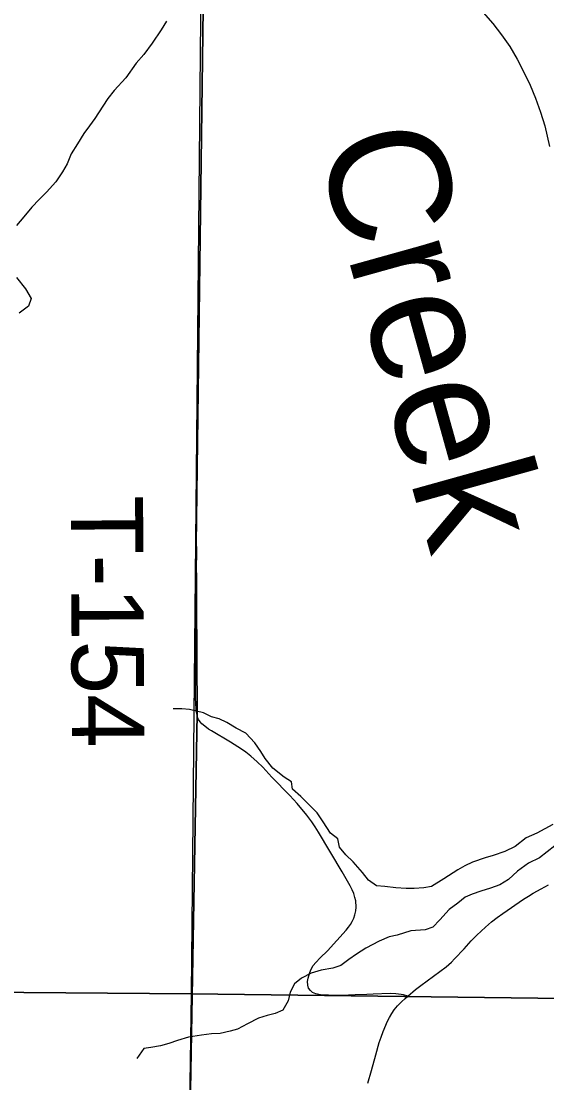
# Model space of a CAD drawing. Extents: x 0 to 34, y 0 to 22.
# Drawn here: x 16.323 to 16.736, y 15.839 to 16.673 of the extents above; entities that cross this region are included whole.
import ezdxf

# ---------------------------------------------------------------- set-up
doc = ezdxf.new("R2010")
doc.units = 0
for name, color, linetype in [('GM_X_Corporation', 7, 'Continuous'), ('GM_X_County_Road', 7, 'Continuous'), ('GM_X_Major_River_Text', 7, 'Continuous'), ('GM_X_Minor_River', 7, 'Continuous'), ('GM_X_Rail_Line', 7, 'Continuous'), ('GM_X_Township_Road', 7, 'Continuous'), ('GM_X_Township_Road_Text', 7, 'Continuous')]:
    doc.layers.add(name, color=color, linetype=linetype)

msp = doc.modelspace()

# ---------------------------------------------------------------- linework, layer by layer
at = {"layer": 'GM_X_Corporation'}
msp.add_lwpolyline([(16.44192, 14.8642), (16.44975, 15.46263), (16.45161, 15.59641), (16.46108, 16.1288), (16.46029, 16.26174), (16.46891, 16.92454), (16.47027, 17.00356), (16.4704, 17.01044), (16.48069, 17.41608), (15.88436, 17.42688), (15.84263, 17.42782), (14.75606, 17.4645), (14.72599, 17.4654), (14.09544, 17.48114), (13.27416, 17.49656)], dxfattribs=at)
for points in [[(15.48158, 16.92817), (16.46598, 16.92141), (16.45629, 15.90843), (15.46915, 15.91633)], [(16.42143, 13.6), (17.4, 13.6), (17.4, 16.91301), (16.55155, 16.92431), (16.46891, 16.92454), (16.46029, 16.26174), (16.46108, 16.1288), (16.45161, 15.59641), (16.44975, 15.46263), (16.44192, 14.8642), (16.438, 14.59078), (16.43392, 14.38059), (16.42123, 13.66087)], [(17.4, 15.89665), (17.4, 16.91338), (16.46597, 16.92627), (16.46598, 16.92141), (16.45629, 15.90843)], [(15.46915, 15.91633), (16.45629, 15.90843), (16.44101, 14.88556), (15.44755, 14.90852)], [(17.4, 14.8906), (17.4, 15.89665), (16.45629, 15.90843), (16.44101, 14.88556)]]:
    msp.add_lwpolyline(points, close=True, dxfattribs=at)
at = {"layer": 'GM_X_County_Road'}
msp.add_lwpolyline([(16.59516, 15.83832), (16.59802, 15.84836), (16.60154, 15.86069), (16.60427, 15.87018), (16.6056, 15.87435), (16.60729, 15.87898), (16.61076, 15.88708), (16.61226, 15.89006), (16.6141, 15.89317), (16.61603, 15.89591), (16.61867, 15.89912), (16.62163, 15.90223), (16.62455, 15.905), (16.62657, 15.90681), (16.63274, 15.91189), (16.63705, 15.91518), (16.65683, 15.92984), (16.66093, 15.93337), (16.66349, 15.93598), (16.67092, 15.94403), (16.6765, 15.95015), (16.68099, 15.95478), (16.68773, 15.96108), (16.69249, 15.96507), (16.697, 15.96855), (16.70137, 15.97175), (16.71778, 15.98309), (16.72151, 15.98545), (16.72541, 15.98773), (16.73158, 15.99118), (16.73726, 15.99418)], dxfattribs=at)
at = {"layer": 'GM_X_Minor_River'}
for points in [[(16.43676, 16.67339), (16.4327, 16.66648), (16.42568, 16.6561), (16.41901, 16.64725), (16.41306, 16.64031), (16.40492, 16.62877), (16.39561, 16.61874), (16.39079, 16.61257), (16.38672, 16.60642), (16.38044, 16.59682), (16.37637, 16.59105), (16.37193, 16.58489), (16.36676, 16.57683), (16.36196, 16.56915), (16.35869, 16.56112), (16.355, 16.55497), (16.34983, 16.54691), (16.34239, 16.5388), (16.33681, 16.533), (16.33084, 16.5272), (16.32453, 16.5195), (16.31896, 16.51256)], [(16.31889, 16.47191), (16.32587, 16.46292), (16.33054, 16.4554), (16.32837, 16.44929), (16.32088, 16.44384)], [(16.74084, 16.04156), (16.72806, 16.03489), (16.71978, 16.03132), (16.71119, 16.02434), (16.70292, 16.0204), (16.69387, 16.0172), (16.68746, 16.01557), (16.67766, 16.01198), (16.67164, 16.00922), (16.66601, 16.00608), (16.65514, 15.99906), (16.64539, 15.99281), (16.63934, 15.99195), (16.63177, 15.99143), (16.62533, 15.99132), (16.61736, 15.99195), (16.60862, 15.99294), (16.60217, 15.99358), (16.59565, 15.99803), (16.591, 16.00403), (16.58366, 16.01226), (16.57788, 16.01786), (16.57285, 16.02385), (16.57161, 16.03029), (16.56585, 16.03475), (16.56001, 16.04377), (16.55534, 16.0509), (16.54956, 16.0565), (16.54262, 16.0636), (16.53607, 16.06957), (16.53522, 16.07525), (16.52947, 16.07895), (16.52063, 16.08601), (16.51444, 16.0935), (16.51094, 16.09914), (16.50627, 16.1059), (16.49932, 16.11338), (16.49167, 16.11743), (16.4844, 16.12186), (16.47828, 16.12479), (16.4722, 16.12621), (16.46608, 16.12952), (16.45504, 16.13199), (16.44897, 16.13264), (16.44215, 16.13253)], [(16.74226, 16.02487), (16.73029, 16.01555), (16.72164, 16.01122), (16.71303, 16.00499), (16.70594, 15.99841), (16.69919, 15.99412), (16.69165, 15.99171), (16.68411, 15.9893), (16.67733, 15.9869), (16.67168, 15.98452), (16.66608, 15.97987), (16.65934, 15.97481), (16.6519, 15.96671), (16.64631, 15.96091), (16.64028, 15.95891), (16.62893, 15.95795), (16.61837, 15.95473), (16.61195, 15.95348), (16.60405, 15.94992), (16.59353, 15.94442), (16.58641, 15.93974), (16.58041, 15.93546), (16.57405, 15.93079), (16.56764, 15.92878), (16.55857, 15.9271), (16.55065, 15.92469), (16.54314, 15.92076), (16.53753, 15.91648), (16.53423, 15.90997), (16.53245, 15.9031), (16.5284, 15.89581), (16.52238, 15.89305), (16.51597, 15.89142), (16.50918, 15.8894), (16.50053, 15.88507), (16.49265, 15.88076), (16.48699, 15.87914), (16.47906, 15.87748), (16.47225, 15.87699), (16.4643, 15.87609), (16.4541, 15.87439), (16.44542, 15.87196), (16.43864, 15.86957), (16.43223, 15.86756), (16.42467, 15.86628), (16.419, 15.86543), (16.41344, 15.85773)]]:
    msp.add_lwpolyline(points, dxfattribs=at)
at = {"layer": 'GM_X_Rail_Line'}
msp.add_lwpolyline([(16.68605, 16.68024), (16.69346, 16.6716), (16.7004, 16.66265), (16.70688, 16.65339), (16.71275, 16.64351), (16.71831, 16.6327), (16.72294, 16.62313), (16.7271, 16.61279), (16.73096, 16.60183), (16.73436, 16.59103), (16.73822, 16.57482)], dxfattribs=at)
at = {"layer": 'GM_X_Township_Road'}
for points in [[(16.46133, 16.12604), (16.46042, 16.13037), (16.46017, 16.1325), (16.45973, 16.14107), (16.45988, 16.16462), (16.46008, 16.17395), (16.46028, 16.18387), (16.46042, 16.21046), (16.46036, 16.21789), (16.46057, 16.23861), (16.4608, 16.26021)], [(16.62657, 15.90681), (16.62334, 15.90768), (16.6215, 15.90802), (16.61719, 15.90851), (16.61288, 15.90871), (16.59944, 15.90825), (16.59433, 15.90805), (16.58529, 15.90763), (16.57474, 15.90728), (16.56437, 15.90741), (16.558, 15.90773), (16.5542, 15.90847), (16.55178, 15.90967), (16.55005, 15.91111), (16.54857, 15.91298), (16.54801, 15.91529), (16.54788, 15.9183), (16.54826, 15.92086), (16.54957, 15.92536), (16.5507, 15.92804), (16.55232, 15.9308), (16.55445, 15.93323), (16.55782, 15.93692), (16.56358, 15.94243), (16.5783, 15.95858), (16.58011, 15.96091), (16.5816, 15.96305), (16.58299, 15.96546), (16.58419, 15.96814), (16.58507, 15.97077), (16.58575, 15.9739), (16.58602, 15.97675), (16.58569, 15.98159), (16.58513, 15.98427), (16.5841, 15.98752), (16.58293, 15.99034), (16.58134, 15.99352), (16.57493, 16.00455), (16.55651, 16.03566), (16.55388, 16.03979), (16.55114, 16.04377), (16.54723, 16.04898), (16.53953, 16.05814), (16.53375, 16.06454), (16.51974, 16.07883), (16.51256, 16.08665), (16.5082, 16.09084), (16.50312, 16.0954), (16.49915, 16.09859), (16.49595, 16.10088), (16.48709, 16.10639), (16.47215, 16.11525), (16.47003, 16.11666), (16.46694, 16.11894), (16.46464, 16.12092), (16.46328, 16.12238), (16.46208, 16.12419), (16.46176, 16.12488), (16.46133, 16.12604)]]:
    msp.add_lwpolyline(points, dxfattribs=at)

# ---------------------------------------------------------------- texts
at = {"layer": 'GM_X_Major_River_Text'}
msp.add_text('Creek', height=0.094681, rotation=285.57424, dxfattribs=at).set_placement((16.55434, 16.57781))
at = {"layer": 'GM_X_Township_Road_Text'}
msp.add_text('T-154', height=0.056818, rotation=270.27865, dxfattribs=at).set_placement((16.36161, 16.30026))

doc.saveas('drawing.dxf')
